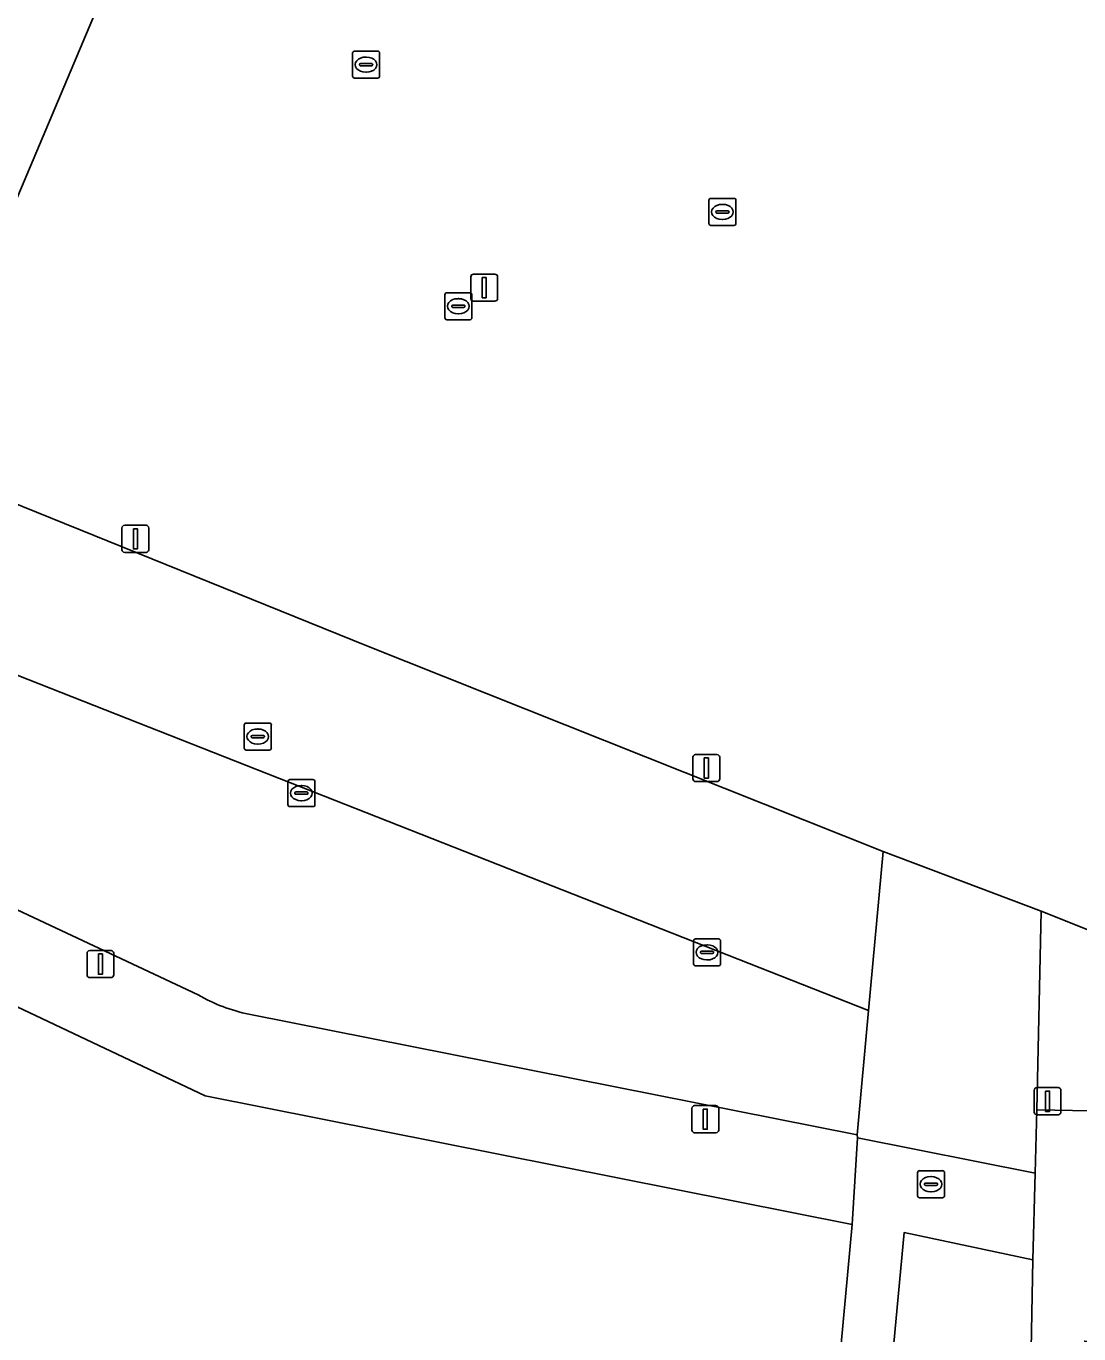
# Model space of a CAD drawing. Extents: x 159817 to 160765, y 380688 to 381638.
# Drawn here: x 160439.6 to 160478.53, y 381431.46 to 381479.79 of the extents above; entities that cross this region are included whole.
import ezdxf

# ---------------------------------------------------------------- set-up
doc = ezdxf.new("R2010")
doc.units = 0
for name, color, linetype in [('IMGEO_Erf', 7, 'Continuous'), ('IMGEO_Groenvoorziening', 7, 'Continuous'), ('IMGEO_Kolk', 7, 'Continuous'), ('IMGEO_Lichtmast', 7, 'Continuous'), ('IMGEO_Pand', 7, 'Continuous'), ('IMGEO_Parkeervlak_open', 7, 'Continuous'), ('IMGEO_Rijbaan_lokaal_open', 7, 'Continuous'), ('IMGEO_Rioolput', 7, 'Continuous'), ('IMGEO_Voetpad_open', 7, 'Continuous')]:
    doc.layers.add(name, color=color, linetype=linetype)

msp = doc.modelspace()

# ---------------------------------------------------------------- linework, layer by layer
at = {"layer": 'IMGEO_Erf'}
msp.add_lwpolyline([(160513.411, 381515.781), (160505.763, 381516.515), (160500, 381517.028), (160496.183, 381517.368), (160493.592, 381517.529), (160488.191, 381517.799), (160485.473, 381517.852), (160482.568, 381517.726), (160475.683, 381516.9), (160472.307, 381516.511), (160463.314, 381515.099), (160463.818, 381511.742), (160457.92, 381510.857), (160458.428, 381508.154), (160453.758, 381507.424), (160453.713, 381507.693), (160447.905, 381493.921), (160439.062, 381472.954), (160435.19, 381463.77), (160452.202, 381456.885), (160471.284, 381449.285), (160477.129, 381447.08), (160485.285, 381443.83)], dxfattribs=at)
at = {"layer": 'IMGEO_Groenvoorziening'}
msp.add_lwpolyline([(160434.195, 381474.795), (160433.899, 381473.667), (160439.062, 381472.954), (160447.905, 381493.921), (160443.104, 381494.065), (160441.379, 381493.758), (160440.551, 381492.867), (160438.866, 381487.544), (160436.234, 381484.658), (160434.497, 381483.048)], dxfattribs=at)
for points in [[(160477.129, 381447.08), (160471.284, 381449.285), (160470.748, 381443.414), (160470.323, 381438.823), (160470.346, 381438.712), (160476.916, 381437.397), (160476.967, 381439.741)], [(160476.581, 381421.002), (160476.819, 381434.201), (160472.063, 381435.204), (160468.316, 381395.081), (160476.083, 381394.332)]]:
    msp.add_lwpolyline(points, close=True, dxfattribs=at)
at = {"layer": 'IMGEO_Kolk'}
for p, q in [((160451.672, 381477.946), (160451.672, 381478.798)), ((160451.747, 381478.872), (160452.599, 381478.872)), ((160452.673, 381478.798), (160452.673, 381477.946)), ((160451.931, 381478.366), (160451.931, 381478.378)), ((160452.369, 381478.329), (160451.971, 381478.329)), ((160451.974, 381478.415), (160452.372, 381478.415)), ((160452.16, 381478.652), (160452.185, 381478.652)), ((160452.415, 381478.378), (160452.415, 381478.366)), ((160452.599, 381477.872), (160451.747, 381477.872)), ((160452.183, 381478.092), (160452.158, 381478.092)), ((160464.847, 381472.502), (160464.847, 381473.354)), ((160464.922, 381473.428), (160465.774, 381473.428)), ((160465.848, 381473.354), (160465.848, 381472.502)), ((160465.106, 381472.922), (160465.106, 381472.934)), ((160465.544, 381472.885), (160465.146, 381472.885)), ((160465.149, 381472.971), (160465.547, 381472.971)), ((160465.335, 381473.208), (160465.36, 381473.208)), ((160465.59, 381472.934), (160465.59, 381472.922)), ((160465.774, 381472.428), (160464.922, 381472.428)), ((160465.358, 381472.648), (160465.333, 381472.648)), ((160455.083, 381469.016), (160455.083, 381469.868)), ((160455.158, 381469.942), (160456.01, 381469.942)), ((160455.385, 381469.485), (160455.783, 381469.485)), ((160455.571, 381469.722), (160455.596, 381469.722)), ((160456.084, 381469.868), (160456.084, 381469.016)), ((160455.342, 381469.436), (160455.342, 381469.448)), ((160455.78, 381469.399), (160455.382, 381469.399)), ((160455.594, 381469.162), (160455.569, 381469.162)), ((160455.826, 381469.448), (160455.826, 381469.436)), ((160456.01, 381468.942), (160455.158, 381468.942)), ((160449.279, 381451.021), (160449.279, 381451.873)), ((160449.354, 381451.947), (160450.206, 381451.947)), ((160449.767, 381451.727), (160449.792, 381451.727)), ((160450.28, 381451.873), (160450.28, 381451.021)), ((160449.538, 381451.441), (160449.538, 381451.453)), ((160449.976, 381451.404), (160449.578, 381451.404)), ((160449.581, 381451.49), (160449.979, 381451.49)), ((160449.79, 381451.167), (160449.765, 381451.167)), ((160450.022, 381451.453), (160450.022, 381451.441)), ((160450.206, 381450.947), (160449.354, 381450.947)), ((160464.278, 381445.135), (160464.278, 381445.987)), ((160464.353, 381446.061), (160465.205, 381446.061)), ((160464.766, 381445.841), (160464.791, 381445.841)), ((160465.279, 381445.987), (160465.279, 381445.135)), ((160464.537, 381445.555), (160464.537, 381445.567)), ((160464.975, 381445.518), (160464.577, 381445.518)), ((160464.58, 381445.604), (160464.978, 381445.604)), ((160465.021, 381445.567), (160465.021, 381445.555)), ((160465.205, 381445.061), (160464.353, 381445.061)), ((160464.789, 381445.281), (160464.764, 381445.281)), ((160472.559, 381436.567), (160472.559, 381437.419)), ((160472.634, 381437.493), (160473.486, 381437.493)), ((160473.047, 381437.273), (160473.072, 381437.273)), ((160473.56, 381437.419), (160473.56, 381436.567)), ((160472.818, 381436.987), (160472.818, 381436.999)), ((160473.256, 381436.95), (160472.858, 381436.95)), ((160472.861, 381437.036), (160473.259, 381437.036)), ((160473.07, 381436.713), (160473.045, 381436.713)), ((160473.302, 381436.999), (160473.302, 381436.987)), ((160473.486, 381436.493), (160472.634, 381436.493))]:
    msp.add_line(p, q, dxfattribs=at)
for points in [[(160451.672, 381477.946), (160451.672, 381478.798)], [(160451.747, 381478.872), (160452.599, 381478.872)], [(160452.673, 381478.798), (160452.673, 381477.946)], [(160452.599, 381477.872), (160451.747, 381477.872)], [(160464.847, 381472.502), (160464.847, 381473.354)], [(160464.922, 381473.428), (160465.774, 381473.428)], [(160465.848, 381473.354), (160465.848, 381472.502)], [(160465.774, 381472.428), (160464.922, 381472.428)], [(160455.083, 381469.016), (160455.083, 381469.868)], [(160455.158, 381469.942), (160456.01, 381469.942)], [(160456.084, 381469.868), (160456.084, 381469.016)], [(160456.01, 381468.942), (160455.158, 381468.942)], [(160449.279, 381451.021), (160449.279, 381451.873)], [(160449.354, 381451.947), (160450.206, 381451.947)], [(160450.28, 381451.873), (160450.28, 381451.021)], [(160450.206, 381450.947), (160449.354, 381450.947)], [(160464.278, 381445.135), (160464.278, 381445.987)], [(160464.353, 381446.061), (160465.205, 381446.061)], [(160465.279, 381445.987), (160465.279, 381445.135)], [(160465.205, 381445.061), (160464.353, 381445.061)], [(160472.559, 381436.567), (160472.559, 381437.419)], [(160472.634, 381437.493), (160473.486, 381437.493)], [(160473.56, 381437.419), (160473.56, 381436.567)], [(160473.486, 381436.493), (160472.634, 381436.493)]]:
    msp.add_lwpolyline(points, dxfattribs=at)
for centre, radius, start, end in [((160451.749, 381478.796), 0.0765, 91.552, 178.448), ((160451.749, 381478.796), 0.0765, 91.552, 178.448), ((160452.597, 381478.796), 0.0765, 1.552, 88.448), ((160452.597, 381478.796), 0.0765, 1.552, 88.448), ((160451.971, 381478.375), 0.0403, 85.8775, 175.7526), ((160451.968, 381478.365), 0.0366, 178.938, 274.7102), ((160452.372, 381478.372), 0.043, 264.8664, 352.4533), ((160452.376, 381478.377), 0.0386, 1.7309, 96.639), ((160451.749, 381477.948), 0.0765, 181.552, 268.448), ((160451.749, 381477.948), 0.0765, 181.552, 268.448), ((160452.597, 381477.948), 0.0765, 271.552, 358.448), ((160452.597, 381477.948), 0.0765, 271.552, 358.448), ((160464.924, 381473.352), 0.0765, 91.552, 178.448), ((160464.924, 381473.352), 0.0765, 91.552, 178.448), ((160465.772, 381473.352), 0.0765, 1.552, 88.448), ((160465.772, 381473.352), 0.0765, 1.552, 88.448), ((160465.146, 381472.931), 0.0403, 85.8775, 175.7526), ((160465.143, 381472.921), 0.0366, 178.938, 274.7102), ((160465.547, 381472.928), 0.043, 264.8664, 352.4533), ((160465.551, 381472.933), 0.0386, 1.7309, 96.639), ((160464.924, 381472.504), 0.0765, 181.552, 268.448), ((160464.924, 381472.504), 0.0765, 181.552, 268.448), ((160465.772, 381472.504), 0.0765, 271.552, 358.448), ((160465.772, 381472.504), 0.0765, 271.552, 358.448), ((160455.16, 381469.866), 0.0765, 91.552, 178.448), ((160455.16, 381469.866), 0.0765, 91.552, 178.448), ((160455.382, 381469.445), 0.0403, 85.8775, 175.7526), ((160455.787, 381469.447), 0.0386, 1.7309, 96.639), ((160456.008, 381469.866), 0.0765, 1.552, 88.448), ((160456.008, 381469.866), 0.0765, 1.552, 88.448), ((160455.16, 381469.018), 0.0765, 181.552, 268.448), ((160455.16, 381469.018), 0.0765, 181.552, 268.448), ((160455.379, 381469.435), 0.0366, 178.938, 274.7102), ((160455.783, 381469.442), 0.043, 264.8664, 352.4533), ((160456.008, 381469.018), 0.0765, 271.552, 358.448), ((160456.008, 381469.018), 0.0765, 271.552, 358.448), ((160449.356, 381451.871), 0.0765, 91.552, 178.448), ((160449.356, 381451.871), 0.0765, 91.552, 178.448), ((160450.204, 381451.871), 0.0765, 1.552, 88.448), ((160450.204, 381451.871), 0.0765, 1.552, 88.448), ((160449.578, 381451.45), 0.0403, 85.8775, 175.7526), ((160449.575, 381451.44), 0.0366, 178.938, 274.7102), ((160449.979, 381451.447), 0.043, 264.8664, 352.4533), ((160449.983, 381451.452), 0.0386, 1.7309, 96.639), ((160449.356, 381451.023), 0.0765, 181.552, 268.448), ((160449.356, 381451.023), 0.0765, 181.552, 268.448), ((160450.204, 381451.023), 0.0765, 271.552, 358.448), ((160450.204, 381451.023), 0.0765, 271.552, 358.448), ((160464.355, 381445.985), 0.0765, 91.552, 178.448), ((160464.355, 381445.985), 0.0765, 91.552, 178.448), ((160465.203, 381445.985), 0.0765, 1.552, 88.448), ((160465.203, 381445.985), 0.0765, 1.552, 88.448), ((160464.577, 381445.564), 0.0403, 85.8775, 175.7526), ((160464.574, 381445.554), 0.0366, 178.938, 274.7102), ((160464.978, 381445.561), 0.043, 264.8664, 352.4533), ((160464.982, 381445.566), 0.0386, 1.7309, 96.639), ((160464.355, 381445.137), 0.0765, 181.552, 268.448), ((160464.355, 381445.137), 0.0765, 181.552, 268.448), ((160465.203, 381445.137), 0.0765, 271.552, 358.448), ((160465.203, 381445.137), 0.0765, 271.552, 358.448), ((160472.636, 381437.417), 0.0765, 91.552, 178.448), ((160472.636, 381437.417), 0.0765, 91.552, 178.448), ((160473.484, 381437.417), 0.0765, 1.552, 88.448), ((160473.484, 381437.417), 0.0765, 1.552, 88.448), ((160472.858, 381436.996), 0.0403, 85.8775, 175.7526), ((160472.855, 381436.986), 0.0366, 178.938, 274.7102), ((160473.259, 381436.993), 0.043, 264.8664, 352.4533), ((160473.263, 381436.998), 0.0386, 1.7309, 96.639), ((160472.636, 381436.569), 0.0765, 181.552, 268.448), ((160472.636, 381436.569), 0.0765, 181.552, 268.448), ((160473.484, 381436.569), 0.0765, 271.552, 358.448), ((160473.484, 381436.569), 0.0765, 271.552, 358.448)]:
    msp.add_arc(centre, radius, start, end, dxfattribs=at)
for centre, major_axis, ratio, start_param, end_param in [((160452.159, 381478.372), (-0.387, 0.002), 0.722429, 4.712389, 7.853982), ((160452.184, 381478.372), (-0.39, 0.002), 0.717154, 1.570796, 4.712389), ((160465.334, 381472.928), (-0.387, 0.002), 0.722429, 4.712389, 7.853982), ((160465.359, 381472.928), (-0.39, 0.002), 0.717154, 1.570796, 4.712389), ((160455.57, 381469.442), (-0.387, 0.002), 0.722429, 4.712389, 7.853982), ((160455.595, 381469.442), (-0.39, 0.002), 0.717154, 1.570796, 4.712389), ((160449.766, 381451.447), (-0.387, 0.002), 0.722429, 4.712389, 7.853982), ((160449.791, 381451.447), (-0.39, 0.002), 0.717154, 1.570796, 4.712389), ((160464.765, 381445.561), (-0.387, 0.002), 0.722429, 4.712389, 7.853982), ((160464.79, 381445.561), (-0.39, 0.002), 0.717154, 1.570796, 4.712389), ((160473.046, 381436.993), (-0.387, 0.002), 0.722429, 4.712389, 7.853982), ((160473.071, 381436.993), (-0.39, 0.002), 0.717154, 1.570796, 4.712389)]:
    msp.add_ellipse(centre, major_axis=major_axis, ratio=ratio, start_param=start_param, end_param=end_param, dxfattribs=at)
at = {"layer": 'IMGEO_Lichtmast'}
for p, q in [((160456.045, 381469.729), (160456.045, 381470.529)), ((160456.045, 381470.529), (160456.045, 381469.729)), ((160456.145, 381470.629), (160456.935, 381470.629)), ((160456.935, 381470.629), (160456.145, 381470.629)), ((160457.035, 381470.529), (160457.035, 381469.729)), ((160457.035, 381469.729), (160457.035, 381470.529)), ((160456.935, 381469.629), (160456.145, 381469.629)), ((160456.145, 381469.629), (160456.935, 381469.629)), ((160443.246, 381461.345), (160444.036, 381461.345)), ((160444.036, 381461.345), (160443.246, 381461.345)), ((160443.146, 381460.445), (160443.146, 381461.245)), ((160443.146, 381461.245), (160443.146, 381460.445)), ((160444.136, 381461.245), (160444.136, 381460.445)), ((160444.136, 381460.445), (160444.136, 381461.245)), ((160444.036, 381460.345), (160443.246, 381460.345)), ((160443.246, 381460.345), (160444.036, 381460.345)), ((160464.256, 381451.972), (160464.256, 381452.772)), ((160464.256, 381452.772), (160464.256, 381451.972)), ((160464.356, 381452.872), (160465.146, 381452.872)), ((160465.146, 381452.872), (160464.356, 381452.872)), ((160465.246, 381452.772), (160465.246, 381451.972)), ((160465.246, 381451.972), (160465.246, 381452.772)), ((160465.146, 381451.872), (160464.356, 381451.872)), ((160464.356, 381451.872), (160465.146, 381451.872)), ((160441.853, 381444.728), (160441.853, 381445.528)), ((160441.853, 381445.528), (160441.853, 381444.728)), ((160441.953, 381445.628), (160442.743, 381445.628)), ((160442.743, 381445.628), (160441.953, 381445.628)), ((160442.843, 381445.528), (160442.843, 381444.728)), ((160442.843, 381444.728), (160442.843, 381445.528)), ((160442.743, 381444.628), (160441.953, 381444.628)), ((160441.953, 381444.628), (160442.743, 381444.628)), ((160476.973, 381440.561), (160477.763, 381440.561)), ((160477.763, 381440.561), (160476.973, 381440.561)), ((160476.873, 381439.661), (160476.873, 381440.461)), ((160476.873, 381440.461), (160476.873, 381439.661)), ((160477.863, 381440.461), (160477.863, 381439.661)), ((160477.863, 381439.661), (160477.863, 381440.461)), ((160464.218, 381438.996), (160464.218, 381439.796)), ((160464.218, 381439.796), (160464.218, 381438.996)), ((160464.318, 381439.896), (160465.108, 381439.896)), ((160465.108, 381439.896), (160464.318, 381439.896)), ((160465.208, 381439.796), (160465.208, 381438.996)), ((160465.208, 381438.996), (160465.208, 381439.796)), ((160477.763, 381439.561), (160476.973, 381439.561)), ((160476.973, 381439.561), (160477.763, 381439.561)), ((160465.108, 381438.896), (160464.318, 381438.896)), ((160464.318, 381438.896), (160465.108, 381438.896))]:
    msp.add_line(p, q, dxfattribs=at)
for points in [[(160456.465, 381470.504), (160456.615, 381470.504), (160456.615, 381469.754), (160456.465, 381469.754), (160456.465, 381470.504)], [(160443.566, 381461.22), (160443.716, 381461.22), (160443.716, 381460.47), (160443.566, 381460.47), (160443.566, 381461.22)], [(160464.676, 381452.747), (160464.826, 381452.747), (160464.826, 381451.997), (160464.676, 381451.997), (160464.676, 381452.747)], [(160442.273, 381445.503), (160442.423, 381445.503), (160442.423, 381444.753), (160442.273, 381444.753), (160442.273, 381445.503)], [(160477.293, 381440.436), (160477.443, 381440.436), (160477.443, 381439.686), (160477.293, 381439.686), (160477.293, 381440.436)], [(160464.638, 381439.771), (160464.788, 381439.771), (160464.788, 381439.021), (160464.638, 381439.021), (160464.638, 381439.771)]]:
    msp.add_lwpolyline(points, dxfattribs=at)
for centre, start, end in [((160456.145, 381470.529), 90, 180), ((160456.145, 381470.529), 90, 180), ((160456.935, 381470.529), 0, 90), ((160456.935, 381470.529), 360, 90), ((160456.145, 381469.729), 180, 270), ((160456.145, 381469.729), 180, 270), ((160456.935, 381469.729), 270, 0), ((160456.935, 381469.729), 270, 0), ((160443.246, 381461.245), 90, 180), ((160443.246, 381461.245), 90, 180), ((160444.036, 381461.245), 0, 90), ((160444.036, 381461.245), 360, 90), ((160443.246, 381460.445), 180, 270), ((160443.246, 381460.445), 180, 270), ((160444.036, 381460.445), 270, 0), ((160444.036, 381460.445), 270, 0), ((160464.356, 381452.772), 90, 180), ((160464.356, 381452.772), 90, 180), ((160465.146, 381452.772), 0, 90), ((160465.146, 381452.772), 360, 90), ((160464.356, 381451.972), 180, 270), ((160464.356, 381451.972), 180, 270), ((160465.146, 381451.972), 270, 0), ((160465.146, 381451.972), 270, 0), ((160441.953, 381445.528), 90, 180), ((160441.953, 381445.528), 90, 180), ((160442.743, 381445.528), 0, 90), ((160442.743, 381445.528), 360, 90), ((160441.953, 381444.728), 180, 270), ((160441.953, 381444.728), 180, 270), ((160442.743, 381444.728), 270, 0), ((160442.743, 381444.728), 270, 0), ((160476.973, 381440.461), 90, 180), ((160476.973, 381440.461), 90, 180), ((160477.763, 381440.461), 0, 90), ((160477.763, 381440.461), 360, 90), ((160464.318, 381439.796), 90, 180), ((160464.318, 381439.796), 90, 180), ((160465.108, 381439.796), 0, 90), ((160465.108, 381439.796), 360, 90), ((160476.973, 381439.661), 180, 270), ((160476.973, 381439.661), 180, 270), ((160477.763, 381439.661), 270, 0), ((160477.763, 381439.661), 270, 0), ((160464.318, 381438.996), 180, 270), ((160464.318, 381438.996), 180, 270), ((160465.108, 381438.996), 270, 0), ((160465.108, 381438.996), 270, 0)]:
    msp.add_arc(centre, 0.1, start, end, dxfattribs=at)
at = {"layer": 'IMGEO_Pand'}
msp.add_lwpolyline([(160470.138, 381435.503), (160446.223, 381440.255), (160431.142, 381447.393), (160387.295, 381462.537), (160368.778, 381422.881), (160461.365, 381379.442), (160464.986, 381390.306), (160466.349, 381394.394), (160466.429, 381395.263)], close=True, dxfattribs=at)
at = {"layer": 'IMGEO_Parkeervlak_open'}
msp.add_lwpolyline([(160470.748, 381443.414), (160471.284, 381449.285), (160452.202, 381456.885), (160435.19, 381463.77), (160432.812, 381458.348)], close=True, dxfattribs=at)
at = {"layer": 'IMGEO_Rijbaan_lokaal_open'}
for points in [[(160428.652, 381457.788), (160427.643, 381458.241), (160425.866, 381459.041), (160424.035, 381459.864), (160396.082, 381472.866), (160392.456, 381474.591), (160389.864, 381475.823), (160387.082, 381477.146), (160384.954, 381472.633), (160390.734, 381469.919), (160445.959, 381443.992)], [(160447.841, 381443.273), (160470.323, 381438.823), (160470.748, 381443.414), (160432.812, 381458.348), (160432.791, 381458.105)]]:
    msp.add_lwpolyline(points, dxfattribs=at)
msp.add_arc((160449.124, 381449.455), 6.314, 239.9104, 258.2719, dxfattribs=at)
at = {"layer": 'IMGEO_Rioolput'}
for p, q in [((160447.742, 381454.037), (160448.594, 381454.037)), ((160447.667, 381453.111), (160447.667, 381453.963)), ((160447.926, 381453.531), (160447.926, 381453.543)), ((160447.969, 381453.58), (160448.367, 381453.58)), ((160448.155, 381453.817), (160448.18, 381453.817)), ((160448.41, 381453.543), (160448.41, 381453.531)), ((160448.668, 381453.963), (160448.668, 381453.111)), ((160448.364, 381453.494), (160447.966, 381453.494)), ((160448.178, 381453.257), (160448.153, 381453.257)), ((160448.594, 381453.037), (160447.742, 381453.037))]:
    msp.add_line(p, q, dxfattribs=at)
for points in [[(160447.742, 381454.037), (160448.594, 381454.037)], [(160447.667, 381453.111), (160447.667, 381453.963)], [(160448.668, 381453.963), (160448.668, 381453.111)], [(160448.594, 381453.037), (160447.742, 381453.037)]]:
    msp.add_lwpolyline(points, dxfattribs=at)
for centre, radius, start, end in [((160447.744, 381453.961), 0.0765, 91.552, 178.448), ((160447.744, 381453.961), 0.0765, 91.552, 178.448), ((160448.592, 381453.961), 0.0765, 1.552, 88.448), ((160448.592, 381453.961), 0.0765, 1.552, 88.448), ((160447.966, 381453.54), 0.0403, 85.8775, 175.7526), ((160447.963, 381453.53), 0.0366, 178.938, 274.7102), ((160448.367, 381453.537), 0.043, 264.8664, 352.4533), ((160448.371, 381453.542), 0.0386, 1.7309, 96.639), ((160447.744, 381453.113), 0.0765, 181.552, 268.448), ((160447.744, 381453.113), 0.0765, 181.552, 268.448), ((160448.592, 381453.113), 0.0765, 271.552, 358.448), ((160448.592, 381453.113), 0.0765, 271.552, 358.448)]:
    msp.add_arc(centre, radius, start, end, dxfattribs=at)
for centre, major_axis, ratio, start_param, end_param in [((160448.154, 381453.537), (-0.387, 0.002), 0.722429, 4.712389, 7.853982), ((160448.179, 381453.537), (-0.39, 0.002), 0.717154, 1.570796, 4.712389)]:
    msp.add_ellipse(centre, major_axis=major_axis, ratio=ratio, start_param=start_param, end_param=end_param, dxfattribs=at)
at = {"layer": 'IMGEO_Voetpad_open'}
for points in [[(160445.959, 381443.992), (160390.734, 381469.919), (160389.372, 381466.996), (160431.142, 381447.393), (160446.223, 381440.255), (160470.138, 381435.503), (160470.346, 381438.712)], [(160485.285, 381443.83), (160477.129, 381447.08), (160476.967, 381439.741), (160478.955, 381439.702), (160498.191, 381439.323), (160498.098, 381434.561), (160499.931, 381434.519), (160500, 381439.019), (160500.004, 381439.28), (160508.982, 381439.089), (160508.897, 381434.314), (160510.729, 381434.283), (160510.811, 381439.053), (160519.813, 381438.881), (160519.688, 381434.111), (160521.521, 381434.075), (160521.627, 381438.846), (160548.534, 381438.338), (160552.324, 381438.344), (160551.677, 381441.384), (160548.306, 381441.36), (160542.166, 381441.483), (160522.002, 381441.87), (160500, 381442.293)], [(160470.346, 381438.712), (160470.323, 381438.823), (160447.841, 381443.273)], [(160478.877, 381434.929), (160478.955, 381439.702), (160476.967, 381439.741), (160476.916, 381437.397), (160476.819, 381434.201), (160476.581, 381421.002), (160481.222, 381421.149), (160481.307, 381425.407), (160478.646, 381425.453), (160478.743, 381431.194), (160500, 381430.756), (160547.242, 381429.784), (160553.861, 381429.648)]]:
    msp.add_lwpolyline(points, dxfattribs=at)
msp.add_lwpolyline([(160476.916, 381437.397), (160470.346, 381438.712), (160470.138, 381435.503), (160466.429, 381395.263), (160468.316, 381395.081), (160472.063, 381435.204), (160476.819, 381434.201)], close=True, dxfattribs=at)
msp.add_arc((160449.124, 381449.455), 6.314, 239.9104, 258.2719, dxfattribs=at)

doc.saveas('drawing.dxf')
